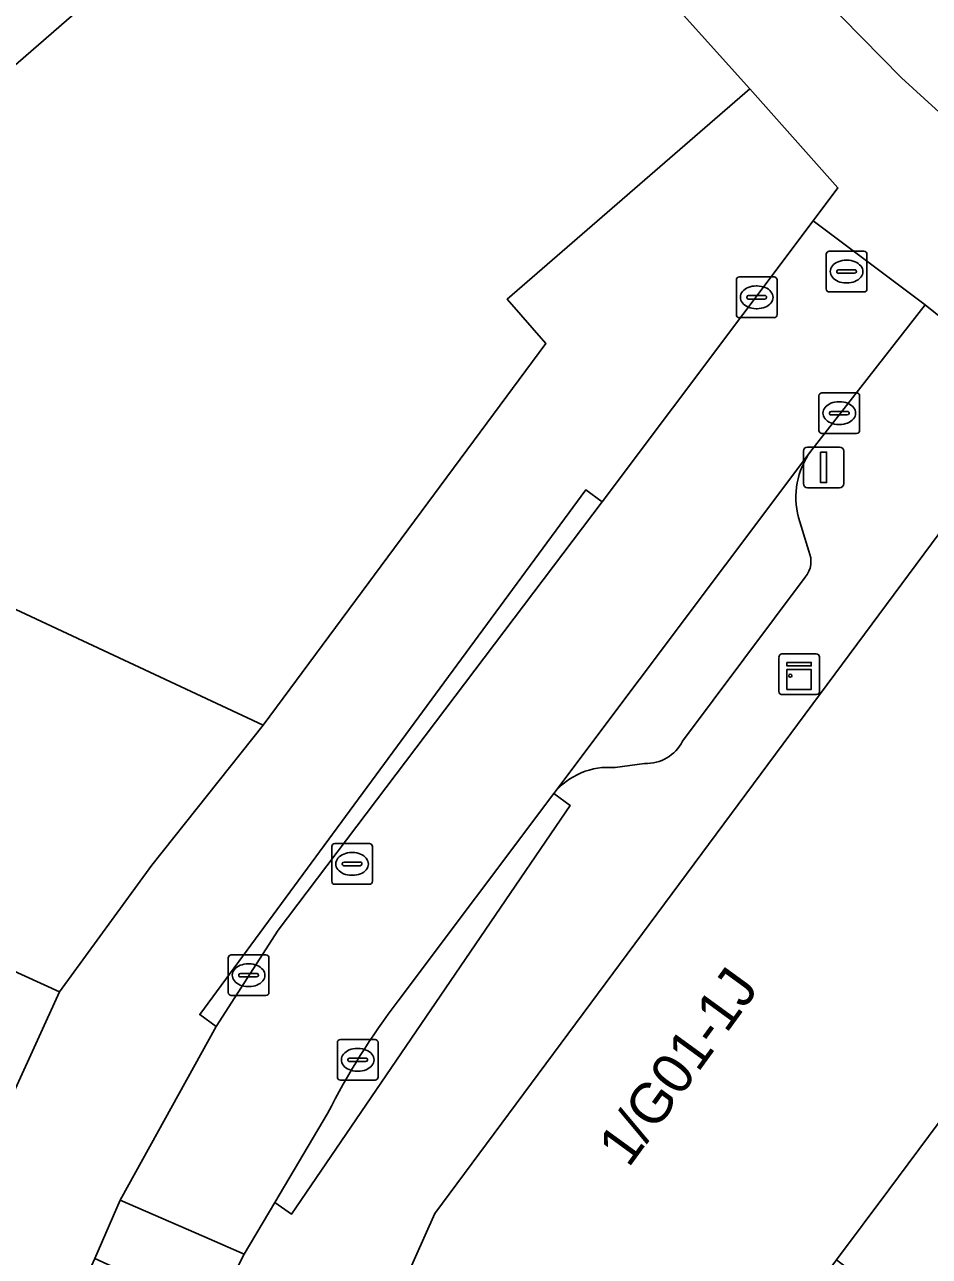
# Model space of a CAD drawing. Extents: x 161838 to 162344, y 381620 to 382160.
# Drawn here: x 162108.87 to 162131.12, y 381825.06 to 381855.34 of the extents above; entities that cross this region are included whole.
import ezdxf

# ---------------------------------------------------------------- set-up
doc = ezdxf.new("R2010")
doc.units = 0
for name, color, linetype in [('IMGEO_Erf', 7, 'Continuous'), ('IMGEO_Kast', 7, 'Continuous'), ('IMGEO_Kolk', 7, 'Continuous'), ('IMGEO_Lichtmast', 7, 'Continuous'), ('IMGEO_Pand', 7, 'Continuous'), ('IMGEO_Pand_nummerreeks', 7, 'Continuous'), ('IMGEO_Parkeervlak_open', 7, 'Continuous'), ('IMGEO_Rijbaan_lokaal_open', 7, 'Continuous'), ('IMGEO_Rioolput', 7, 'Continuous'), ('IMGEO_Voetpad_gesloten', 7, 'Continuous'), ('IMGEO_Voetpad_open', 7, 'Continuous')]:
    doc.layers.add(name, color=color, linetype=linetype)

msp = doc.modelspace()

# ---------------------------------------------------------------- linework, layer by layer
at = {"layer": 'IMGEO_Erf'}
msp.add_lwpolyline([(162103.716, 381834.299), (162109.724, 381831.56), (162111.997, 381834.678), (162114.735, 381838.122), (162098.619, 381845.654)], dxfattribs=at)
at = {"layer": 'IMGEO_Kast'}
for p, q in [((162127.417, 381838.946), (162127.417, 381839.787)), ((162127.417, 381839.787), (162127.417, 381838.946)), ((162127.492, 381839.871), (162128.333, 381839.871)), ((162128.333, 381839.871), (162127.492, 381839.871)), ((162128.417, 381839.796), (162128.417, 381838.955)), ((162128.417, 381838.955), (162128.417, 381839.796)), ((162128.342, 381838.871), (162127.501, 381838.871)), ((162127.501, 381838.871), (162128.342, 381838.871))]:
    msp.add_line(p, q, dxfattribs=at)
for points in [[(162127.612, 381839.661), (162128.212, 381839.661), (162128.212, 381839.576), (162127.612, 381839.576), (162127.612, 381839.661)], [(162127.612, 381839.486), (162128.212, 381839.486), (162128.212, 381838.997), (162127.612, 381838.997), (162127.612, 381839.486)]]:
    msp.add_lwpolyline(points, dxfattribs=at)
msp.add_circle((162127.696, 381839.335), 0.0377, dxfattribs=at)
for centre, start, end in [((162127.495, 381839.793), 92.4484, 184.2845), ((162127.495, 381839.793), 92.4484, 184.2845), ((162128.339, 381839.793), 2.4484, 94.2845), ((162128.339, 381839.793), 2.4484, 94.2845), ((162127.495, 381838.949), 182.4484, 274.2845), ((162127.495, 381838.949), 182.4484, 274.2845), ((162128.339, 381838.949), 272.4484, 4.2845), ((162128.339, 381838.949), 272.4484, 4.2845)]:
    msp.add_arc(centre, 0.0779, start, end, dxfattribs=at)
at = {"layer": 'IMGEO_Kolk'}
for p, q in [((162126.37, 381848.212), (162126.37, 381849.064)), ((162126.445, 381849.138), (162127.297, 381849.138)), ((162126.858, 381848.918), (162126.883, 381848.918)), ((162127.371, 381849.064), (162127.371, 381848.212)), ((162126.629, 381848.632), (162126.629, 381848.644)), ((162127.067, 381848.595), (162126.669, 381848.595)), ((162126.672, 381848.681), (162127.07, 381848.681)), ((162127.113, 381848.644), (162127.113, 381848.632)), ((162126.881, 381848.358), (162126.856, 381848.358)), ((162127.297, 381848.138), (162126.445, 381848.138)), ((162128.401, 381845.365), (162128.401, 381846.217)), ((162128.476, 381846.291), (162129.328, 381846.291)), ((162129.402, 381846.217), (162129.402, 381845.365)), ((162128.703, 381845.834), (162129.101, 381845.834)), ((162128.889, 381846.071), (162128.914, 381846.071)), ((162128.66, 381845.785), (162128.66, 381845.797)), ((162129.098, 381845.748), (162128.7, 381845.748)), ((162129.144, 381845.797), (162129.144, 381845.785)), ((162129.328, 381845.291), (162128.476, 381845.291)), ((162128.912, 381845.511), (162128.887, 381845.511)), ((162113.875, 381831.546), (162113.875, 381832.398)), ((162113.95, 381832.472), (162114.802, 381832.472)), ((162114.363, 381832.252), (162114.388, 381832.252)), ((162114.876, 381832.398), (162114.876, 381831.546)), ((162114.134, 381831.966), (162114.134, 381831.978)), ((162114.572, 381831.929), (162114.174, 381831.929)), ((162114.177, 381832.015), (162114.575, 381832.015)), ((162114.618, 381831.978), (162114.618, 381831.966)), ((162114.386, 381831.692), (162114.361, 381831.692)), ((162114.802, 381831.472), (162113.95, 381831.472)), ((162116.633, 381830.392), (162117.485, 381830.392)), ((162116.558, 381829.466), (162116.558, 381830.318)), ((162117.046, 381830.172), (162117.071, 381830.172)), ((162117.559, 381830.318), (162117.559, 381829.466)), ((162116.817, 381829.886), (162116.817, 381829.898)), ((162117.255, 381829.849), (162116.857, 381829.849)), ((162116.86, 381829.935), (162117.258, 381829.935)), ((162117.301, 381829.898), (162117.301, 381829.886)), ((162117.069, 381829.612), (162117.044, 381829.612)), ((162117.485, 381829.392), (162116.633, 381829.392))]:
    msp.add_line(p, q, dxfattribs=at)
for points in [[(162126.37, 381848.212), (162126.37, 381849.064)], [(162126.445, 381849.138), (162127.297, 381849.138)], [(162127.371, 381849.064), (162127.371, 381848.212)], [(162127.297, 381848.138), (162126.445, 381848.138)], [(162128.401, 381845.365), (162128.401, 381846.217)], [(162128.476, 381846.291), (162129.328, 381846.291)], [(162129.402, 381846.217), (162129.402, 381845.365)], [(162129.328, 381845.291), (162128.476, 381845.291)], [(162113.875, 381831.546), (162113.875, 381832.398)], [(162113.95, 381832.472), (162114.802, 381832.472)], [(162114.876, 381832.398), (162114.876, 381831.546)], [(162114.802, 381831.472), (162113.95, 381831.472)], [(162116.633, 381830.392), (162117.485, 381830.392)], [(162116.558, 381829.466), (162116.558, 381830.318)], [(162117.559, 381830.318), (162117.559, 381829.466)], [(162117.485, 381829.392), (162116.633, 381829.392)]]:
    msp.add_lwpolyline(points, dxfattribs=at)
for centre, radius, start, end in [((162126.447, 381849.062), 0.0765, 91.552, 178.448), ((162126.447, 381849.062), 0.0765, 91.552, 178.448), ((162127.295, 381849.062), 0.0765, 1.552, 88.448), ((162127.295, 381849.062), 0.0765, 1.552, 88.448), ((162126.669, 381848.641), 0.0403, 85.8775, 175.7526), ((162126.666, 381848.631), 0.0366, 178.938, 274.7102), ((162127.07, 381848.638), 0.043, 264.8664, 352.4533), ((162127.074, 381848.643), 0.0386, 1.7309, 96.639), ((162126.447, 381848.214), 0.0765, 181.552, 268.448), ((162126.447, 381848.214), 0.0765, 181.552, 268.448), ((162127.295, 381848.214), 0.0765, 271.552, 358.448), ((162127.295, 381848.214), 0.0765, 271.552, 358.448), ((162128.478, 381846.215), 0.0765, 91.552, 178.448), ((162128.478, 381846.215), 0.0765, 91.552, 178.448), ((162129.326, 381846.215), 0.0765, 1.552, 88.448), ((162129.326, 381846.215), 0.0765, 1.552, 88.448), ((162128.7, 381845.794), 0.0403, 85.8775, 175.7526), ((162129.105, 381845.796), 0.0386, 1.7309, 96.639), ((162128.697, 381845.784), 0.0366, 178.938, 274.7102), ((162129.101, 381845.791), 0.043, 264.8664, 352.4533), ((162128.478, 381845.367), 0.0765, 181.552, 268.448), ((162128.478, 381845.367), 0.0765, 181.552, 268.448), ((162129.326, 381845.367), 0.0765, 271.552, 358.448), ((162129.326, 381845.367), 0.0765, 271.552, 358.448), ((162113.952, 381832.396), 0.0765, 91.552, 178.448), ((162113.952, 381832.396), 0.0765, 91.552, 178.448), ((162114.8, 381832.396), 0.0765, 1.552, 88.448), ((162114.8, 381832.396), 0.0765, 1.552, 88.448), ((162114.174, 381831.975), 0.0403, 85.8775, 175.7526), ((162114.171, 381831.965), 0.0366, 178.938, 274.7102), ((162114.575, 381831.972), 0.043, 264.8664, 352.4533), ((162114.579, 381831.977), 0.0386, 1.7309, 96.639), ((162113.952, 381831.548), 0.0765, 181.552, 268.448), ((162113.952, 381831.548), 0.0765, 181.552, 268.448), ((162114.8, 381831.548), 0.0765, 271.552, 358.448), ((162114.8, 381831.548), 0.0765, 271.552, 358.448), ((162116.635, 381830.316), 0.0765, 91.552, 178.448), ((162116.635, 381830.316), 0.0765, 91.552, 178.448), ((162117.483, 381830.316), 0.0765, 1.552, 88.448), ((162117.483, 381830.316), 0.0765, 1.552, 88.448), ((162116.857, 381829.895), 0.0403, 85.8775, 175.7526), ((162116.854, 381829.885), 0.0366, 178.938, 274.7102), ((162117.258, 381829.892), 0.043, 264.8664, 352.4533), ((162117.262, 381829.897), 0.0386, 1.7309, 96.639), ((162116.635, 381829.468), 0.0765, 181.552, 268.448), ((162116.635, 381829.468), 0.0765, 181.552, 268.448), ((162117.483, 381829.468), 0.0765, 271.552, 358.448), ((162117.483, 381829.468), 0.0765, 271.552, 358.448)]:
    msp.add_arc(centre, radius, start, end, dxfattribs=at)
for centre, major_axis, ratio, start_param, end_param in [((162126.857, 381848.638), (-0.387, 0.002), 0.722429, 4.712389, 7.853982), ((162126.882, 381848.638), (-0.39, 0.002), 0.717154, 1.570796, 4.712389), ((162128.888, 381845.791), (-0.387, 0.002), 0.722429, 4.712389, 7.853982), ((162128.913, 381845.791), (-0.39, 0.002), 0.717154, 1.570796, 4.712389), ((162114.362, 381831.972), (-0.387, 0.002), 0.722429, 4.712389, 7.853982), ((162114.387, 381831.972), (-0.39, 0.002), 0.717154, 1.570796, 4.712389), ((162117.045, 381829.892), (-0.387, 0.002), 0.722429, 4.712389, 7.853982), ((162117.07, 381829.892), (-0.39, 0.002), 0.717154, 1.570796, 4.712389)]:
    msp.add_ellipse(centre, major_axis=major_axis, ratio=ratio, start_param=start_param, end_param=end_param, dxfattribs=at)
at = {"layer": 'IMGEO_Lichtmast'}
for p, q in [((162128.12, 381844.957), (162128.91, 381844.957)), ((162128.91, 381844.957), (162128.12, 381844.957)), ((162128.02, 381844.057), (162128.02, 381844.857)), ((162128.02, 381844.857), (162128.02, 381844.057)), ((162129.01, 381844.857), (162129.01, 381844.057)), ((162129.01, 381844.057), (162129.01, 381844.857)), ((162128.91, 381843.957), (162128.12, 381843.957)), ((162128.12, 381843.957), (162128.91, 381843.957))]:
    msp.add_line(p, q, dxfattribs=at)
msp.add_lwpolyline([(162128.44, 381844.832), (162128.59, 381844.832), (162128.59, 381844.082), (162128.44, 381844.082), (162128.44, 381844.832)], dxfattribs=at)
for centre, start, end in [((162128.12, 381844.857), 90, 180), ((162128.12, 381844.857), 90, 180), ((162128.91, 381844.857), 0, 90), ((162128.91, 381844.857), 360, 90), ((162128.12, 381844.057), 180, 270), ((162128.12, 381844.057), 180, 270), ((162128.91, 381844.057), 270, 0), ((162128.91, 381844.057), 270, 0)]:
    msp.add_arc(centre, 0.1, start, end, dxfattribs=at)
at = {"layer": 'IMGEO_Pand'}
for points in [[(162118.49, 381862.892), (162114.795, 381867.156), (162108.715, 381861.887), (162107.979, 381862.737), (162100.673, 381856.414), (162099.355, 381857.936), (162089.659, 381849.709), (162098.619, 381845.654), (162109.895, 381855.443)], [(162114.735, 381838.122), (162121.682, 381847.505), (162120.737, 381848.595), (162126.698, 381853.761), (162118.49, 381862.892), (162109.895, 381855.443), (162098.619, 381845.654)], [(162140.849, 381840.974), (162136.021, 381844.574), (162135.955, 381844.486), (162135.42, 381844.856), (162132.747, 381844.485), (162132.343, 381843.968), (162132.255, 381844.037), (162118.958, 381826.112), (162117.736, 381823.377), (162125.256, 381820.187), (162128.831, 381824.976), (162130.117, 381826.699), (162132.55, 381829.958)], [(162145.582, 381837.445), (162140.849, 381840.974), (162132.55, 381829.958), (162130.117, 381826.699), (162128.831, 381824.976), (162128.939, 381824.895), (162129.428, 381824.526), (162130.484, 381823.73), (162127.171, 381819.339), (162131.073, 381817.61), (162133.193, 381820.551), (162135.643, 381823.948), (162140.729, 381831.002)], [(162107.516, 381826.718), (162109.724, 381831.56), (162103.716, 381834.299), (162103.629, 381834.109), (162098.622, 381836.392), (162097.576, 381834.098), (162102.461, 381831.87), (162101.387, 381829.514)]]:
    msp.add_lwpolyline(points, close=True, dxfattribs=at)
at = {"layer": 'IMGEO_Parkeervlak_open'}
for points in [[(162128.199, 381844.856), (162121.878, 381836.437)], [(162128.152, 381842.401), (162127.895, 381843.225)], [(162125.049, 381837.729), (162128.066, 381841.754)], [(162123.389, 381837.075), (162124.112, 381837.179)]]:
    msp.add_lwpolyline(points, dxfattribs=at)
for centre, radius, start, end in [((162129.825, 381843.709), 1.99, 144.8083, 194.0755), ((162127.572, 381842.149), 0.632, 321.3545, 23.5026), ((162124.158, 381838.174), 0.996, 267.3706, 333.4536), ((162123.227, 381835.35), 1.733, 84.6442, 141.1384)]:
    msp.add_arc(centre, radius, start, end, dxfattribs=at)
at = {"layer": 'IMGEO_Rijbaan_lokaal_open'}
msp.add_lwpolyline([(162118.053, 381831.343), (162121.878, 381836.437), (162128.199, 381844.856), (162131.013, 381848.456), (162128.26, 381850.52), (162123.069, 381843.607), (162115.106, 381833.077), (162113.576, 381830.708), (162111.218, 381826.442), (162113.271, 381825.548), (162114.266, 381825.114), (162115.019, 381826.383), (162116.318, 381828.571)], dxfattribs=at)
msp.add_lwpolyline([(162113.271, 381825.548), (162111.218, 381826.442), (162110.598, 381825.006), (162112.608, 381824.083), (162113.519, 381823.665), (162114.266, 381825.114)], close=True, dxfattribs=at)
msp.add_arc((162132.535, 381820.349), 18.182, 142.798, 153.1169, dxfattribs=at)
at = {"layer": 'IMGEO_Rioolput'}
for p, q in [((162128.656, 381849.771), (162129.508, 381849.771)), ((162128.581, 381848.845), (162128.581, 381849.697)), ((162129.069, 381849.551), (162129.094, 381849.551)), ((162129.582, 381849.697), (162129.582, 381848.845)), ((162128.84, 381849.265), (162128.84, 381849.277)), ((162129.278, 381849.228), (162128.88, 381849.228)), ((162128.883, 381849.314), (162129.281, 381849.314)), ((162129.324, 381849.277), (162129.324, 381849.265)), ((162129.092, 381848.991), (162129.067, 381848.991)), ((162129.508, 381848.771), (162128.656, 381848.771)), ((162116.42, 381834.282), (162116.42, 381835.134)), ((162116.495, 381835.208), (162117.347, 381835.208)), ((162116.908, 381834.988), (162116.933, 381834.988)), ((162117.421, 381835.134), (162117.421, 381834.282)), ((162116.679, 381834.702), (162116.679, 381834.714)), ((162117.117, 381834.665), (162116.719, 381834.665)), ((162116.722, 381834.751), (162117.12, 381834.751)), ((162117.163, 381834.714), (162117.163, 381834.702)), ((162116.931, 381834.428), (162116.906, 381834.428)), ((162117.347, 381834.208), (162116.495, 381834.208))]:
    msp.add_line(p, q, dxfattribs=at)
for points in [[(162128.656, 381849.771), (162129.508, 381849.771)], [(162128.581, 381848.845), (162128.581, 381849.697)], [(162129.582, 381849.697), (162129.582, 381848.845)], [(162129.508, 381848.771), (162128.656, 381848.771)], [(162116.42, 381834.282), (162116.42, 381835.134)], [(162116.495, 381835.208), (162117.347, 381835.208)], [(162117.421, 381835.134), (162117.421, 381834.282)], [(162117.347, 381834.208), (162116.495, 381834.208)]]:
    msp.add_lwpolyline(points, dxfattribs=at)
for centre, radius, start, end in [((162128.658, 381849.695), 0.0765, 91.552, 178.448), ((162128.658, 381849.695), 0.0765, 91.552, 178.448), ((162129.506, 381849.695), 0.0765, 1.552, 88.448), ((162129.506, 381849.695), 0.0765, 1.552, 88.448), ((162128.88, 381849.274), 0.0403, 85.8775, 175.7526), ((162128.877, 381849.264), 0.0366, 178.938, 274.7102), ((162129.281, 381849.271), 0.043, 264.8664, 352.4533), ((162129.285, 381849.276), 0.0386, 1.7309, 96.639), ((162128.658, 381848.847), 0.0765, 181.552, 268.448), ((162128.658, 381848.847), 0.0765, 181.552, 268.448), ((162129.506, 381848.847), 0.0765, 271.552, 358.448), ((162129.506, 381848.847), 0.0765, 271.552, 358.448), ((162116.497, 381835.132), 0.0765, 91.552, 178.448), ((162116.497, 381835.132), 0.0765, 91.552, 178.448), ((162117.345, 381835.132), 0.0765, 1.552, 88.448), ((162117.345, 381835.132), 0.0765, 1.552, 88.448), ((162116.719, 381834.711), 0.0403, 85.8775, 175.7526), ((162116.716, 381834.701), 0.0366, 178.938, 274.7102), ((162117.12, 381834.708), 0.043, 264.8664, 352.4533), ((162117.124, 381834.713), 0.0386, 1.7309, 96.639), ((162116.497, 381834.284), 0.0765, 181.552, 268.448), ((162116.497, 381834.284), 0.0765, 181.552, 268.448), ((162117.345, 381834.284), 0.0765, 271.552, 358.448), ((162117.345, 381834.284), 0.0765, 271.552, 358.448)]:
    msp.add_arc(centre, radius, start, end, dxfattribs=at)
for centre, major_axis, ratio, start_param, end_param in [((162129.068, 381849.271), (-0.387, 0.002), 0.722429, 4.712389, 7.853982), ((162129.093, 381849.271), (-0.39, 0.002), 0.717154, 1.570796, 4.712389), ((162116.907, 381834.708), (-0.387, 0.002), 0.722429, 4.712389, 7.853982), ((162116.932, 381834.708), (-0.39, 0.002), 0.717154, 1.570796, 4.712389)]:
    msp.add_ellipse(centre, major_axis=major_axis, ratio=ratio, start_param=start_param, end_param=end_param, dxfattribs=at)
at = {"layer": 'IMGEO_Voetpad_gesloten'}
msp.add_lwpolyline([(162125.545, 381859.011), (162130.429, 381854.037), (162134.882, 381849.978), (162140.263, 381845.513), (162147.552, 381840.181), (162154.18, 381835.7), (162160.086, 381831.935), (162165.238, 381828.801), (162168.761, 381826.912), (162197.313, 381814.891), (162266.754, 381783.434), (162271.828, 381781.089), (162275.072, 381778.709), (162277.759, 381775.733), (162280.091, 381772.447), (162282.076, 381768.974), (162284.268, 381764.473), (162289.497, 381752.523), (162295.191, 381737.537), (162297.128, 381732.914), (162299.208, 381728.355), (162301.472, 381723.885)], dxfattribs=at)
at = {"layer": 'IMGEO_Voetpad_open'}
for points in [[(162099.686, 381886.922), (162111.059, 381871.814), (162110.94, 381871.605), (162114.795, 381867.156), (162118.49, 381862.892), (162126.698, 381853.761), (162128.867, 381851.329), (162128.26, 381850.52), (162131.013, 381848.456), (162133.845, 381846.181), (162134.882, 381849.978), (162130.429, 381854.037), (162125.545, 381859.011), (162121.54, 381863.477), (162117.602, 381868.047), (162113.764, 381872.679), (162110.7, 381876.627), (162107.813, 381880.741)], [(162108.461, 381822.336), (162109.754, 381823.151), (162110.598, 381825.006), (162111.218, 381826.442), (162113.576, 381830.708), (162113.175, 381831.006), (162122.668, 381843.905), (162123.069, 381843.607), (162128.26, 381850.52), (162128.867, 381851.329), (162126.698, 381853.761), (162120.737, 381848.595), (162121.682, 381847.505), (162114.735, 381838.122), (162111.997, 381834.678), (162109.724, 381831.56), (162107.516, 381826.718)], [(162114.518, 381817.746), (162116.671, 381822.492), (162117.182, 381823.612), (162117.736, 381823.377), (162118.958, 381826.112), (162132.255, 381844.037), (162133.845, 381846.181), (162131.013, 381848.456), (162128.199, 381844.856)], [(162127.895, 381843.225), (162128.152, 381842.401)], [(162128.066, 381841.754), (162125.049, 381837.729)], [(162124.112, 381837.179), (162123.389, 381837.075)], [(162121.878, 381836.437), (162122.282, 381836.145), (162115.431, 381826.101), (162115.019, 381826.383), (162114.266, 381825.114), (162113.519, 381823.665), (162113.186, 381822.932)], [(162116.318, 381828.571), (162115.019, 381826.383), (162115.431, 381826.101), (162122.282, 381836.145), (162121.878, 381836.437), (162118.053, 381831.343)]]:
    msp.add_lwpolyline(points, dxfattribs=at)
msp.add_lwpolyline([(162123.069, 381843.607), (162122.668, 381843.905), (162113.175, 381831.006), (162113.576, 381830.708), (162115.106, 381833.077)], close=True, dxfattribs=at)
for centre, radius, start, end in [((162129.825, 381843.709), 1.99, 144.8083, 194.0755), ((162127.572, 381842.149), 0.632, 321.3545, 23.5026), ((162124.158, 381838.174), 0.996, 267.3706, 333.4536), ((162123.227, 381835.35), 1.733, 84.6442, 141.1384), ((162132.535, 381820.349), 18.182, 142.798, 153.1169)]:
    msp.add_arc(centre, radius, start, end, dxfattribs=at)

# ---------------------------------------------------------------- texts
at = {"layer": 'IMGEO_Pand_nummerreeks'}
msp.add_text('1/G01-1J', height=1, rotation=53.9726, dxfattribs=at).set_placement((162123.719, 381827.216))

doc.saveas('drawing.dxf')
